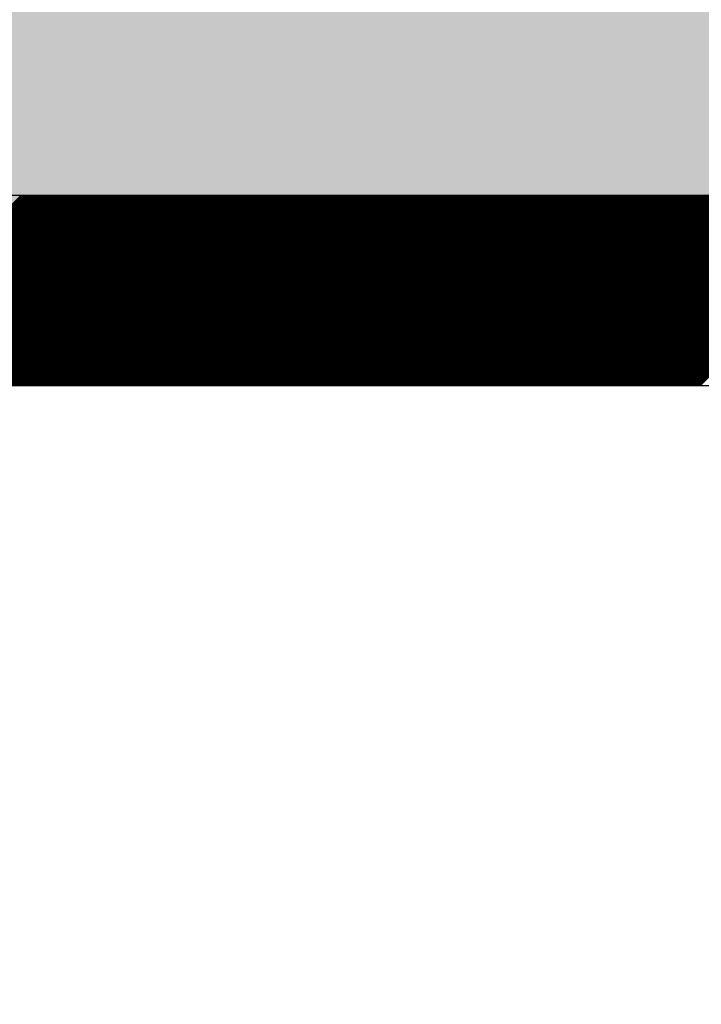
# Model space of a CAD drawing. Extents: x 3940905 to 4145695, y 925352 to 1109797.
# Tile 276 of 656: x 3980155 to 3980245, y 1099017 to 1099146. Entities that reach past the tile are written whole.
import ezdxf

# ---------------------------------------------------------------- set-up
doc = ezdxf.new("R2010")
doc.units = 0
doc.header["$LTSCALE"] = 750
doc.header["$MEASUREMENT"] = 0
doc.layers.get('0').update_dxf_attribs({"linetype": 'CONTINUOUS', "lineweight": 0})
doc.layers.add('CKD Equipments', color=252, linetype='CONTINUOUS', lineweight=0)
doc.layers.add('COLUMN', color=1, linetype='CONTINUOUS', lineweight=9)

# ---------------------------------------------------------------- blocks, each defined once
blk = doc.blocks.new('COLUMN')
at = {"layer": 'COLUMN'}
h = blk.add_hatch(color=1, dxfattribs=at)
h.dxf.hatch_style = 1
h.paths.add_polyline_path([(2683498.96, 965771.06), (2684447.96, 965771.06), (2684447.96, 965331.06), (2683498.96, 965331.06)])
h.paths.add_polyline_path([(2684237.96, 970191.06), (2683498.96, 970191.06), (2683498.96, 969191.06), (2684237.96, 969191.06)])
h.paths.add_polyline_path([(2687442.96, 969266.06), (2687037.96, 969266.06), (2687037.96, 970031.06), (2687442.96, 970031.06)])
h.paths.add_polyline_path([(2687107.96, 972041.45), (2687643.96, 972041.45), (2687643.96, 971756.06), (2687107.96, 971756.06)])
h.paths.add_polyline_path([(2683498.96, 973491.06), (2684407.96, 973491.06), (2684407.96, 973041.06), (2683498.96, 973041.06)])
h.paths.add_polyline_path([(2683648.96, 975761.06), (2683977.96, 975761.06), (2683977.96, 975211.06), (2683648.96, 975211.06)])
h.paths.add_polyline_path([(2686977.96, 975811.06), (2687727.96, 975811.06), (2687727.96, 975476.06), (2686977.96, 975476.06)])
h.paths.add_polyline_path([(2689868.96, 975851.06), (2689027.96, 975851.06), (2689027.96, 975556.06), (2689868.96, 975556.06)])
h.paths.add_polyline_path([(2686977.96, 973346.06), (2687643.96, 973346.06), (2687643.96, 973116.06), (2686977.96, 973116.06)])
h.paths.add_polyline_path([(2683823.96, 977646.06), (2684028.96, 977646.06), (2684028.96, 977211.06), (2683823.96, 977211.06)])
h.paths.add_polyline_path([(2683823.96, 979911.06), (2684103.96, 979911.06), (2684103.96, 980241.06), (2683823.96, 980241.06)])
h.paths.add_polyline_path([(2687803.96, 979891.06), (2688003.96, 979891.06), (2688003.96, 980241.06), (2687803.96, 980241.06)])
h.paths.add_polyline_path([(2691583.96, 979836.06), (2692013.96, 979836.06), (2692013.96, 980241.06), (2691583.96, 980241.06)])
h.paths.add_polyline_path([(2691695.96, 977346.06), (2692013.96, 977346.06), (2692013.96, 976786.06), (2691695.96, 976786.06)])
h.paths.add_polyline_path([(2687442.96, 965841.06), (2686812.96, 965841.06), (2686812.96, 965401.06), (2687442.96, 965401.06)])
h.paths.add_polyline_path([(2687467.96, 963421.06), (2686702.96, 963421.06), (2686702.96, 962976.06), (2687467.96, 962976.06)])
h.paths.add_polyline_path([(2684167.96, 963191.06), (2683398.96, 963191.06), (2683398.96, 962446.06), (2684167.96, 962446.06)])
h.paths.add_polyline_path([(2684447.96, 958916.06), (2683398.96, 958916.06), (2683398.96, 959356.06), (2684447.96, 959356.06)])
h.paths.add_polyline_path([(2684447.96, 957356.06), (2683413.96, 957356.06), (2683413.96, 956916.06), (2684447.96, 956916.06)])
h.paths.add_polyline_path([(2687457.96, 957436.06), (2686707.96, 957436.06), (2686707.96, 956996.06), (2687457.96, 956996.06)])
h.paths.add_polyline_path([(2687452.96, 959516.06), (2686692.96, 959516.06), (2686692.96, 959086.06), (2687452.96, 959086.06)])
h.paths.add_polyline_path([(2683413.96, 953326.06), (2684312.96, 953326.06), (2684312.96, 953776.06), (2683413.96, 953776.06)])
h.paths.add_polyline_path([(2683293.96, 952396.06), (2683767.96, 952396.06), (2683767.96, 951976.06), (2683293.96, 951976.06)])
h.paths.add_polyline_path([(2682463.96, 977841.06), (2681833.96, 977841.06), (2681833.96, 977051.06), (2682463.96, 977051.06)])
at = {"color": 2}
blk.add_lwpolyline([(2682463.96, 977841.06), (2681833.96, 977841.06), (2681833.96, 977051.06), (2682463.96, 977051.06)], close=True, dxfattribs=at)
at = {"layer": 'COLUMN', "color": 1}
blk.add_lwpolyline([(2682463.96, 977841.06), (2681833.96, 977841.06), (2681833.96, 977051.06), (2682463.96, 977051.06)], close=True, dxfattribs=at)

msp = doc.modelspace()

# ---------------------------------------------------------------- linework, layer by layer
at = {"layer": 'CKD Equipments', "lineweight": -2, "ltscale": 0.2}
for p, q in [((3980462.62, 1099123.33), (3979797.62, 1099123.33)), ((3980462.62, 1099123.33), (3979797.62, 1099123.33)), ((3980437.62, 1099098.33), (3979822.62, 1099098.33))]:
    msp.add_line(p, q, dxfattribs=at)
at = {"layer": 'CKD Equipments', "color": 43, "linetype": 'Continuous', "lineweight": -2, "ltscale": 0.2}
for p, q in [((3980130.62, 1099098.33), (3980155.62, 1099123.33)), ((3980130.79, 1099098.33), (3980155.79, 1099123.33)), ((3980130.97, 1099098.33), (3980155.97, 1099123.33)), ((3980131.15, 1099098.33), (3980156.15, 1099123.33)), ((3980131.32, 1099098.33), (3980156.32, 1099123.33)), ((3980131.5, 1099098.33), (3980156.5, 1099123.33)), ((3980131.68, 1099098.33), (3980156.68, 1099123.33)), ((3980131.85, 1099098.33), (3980156.85, 1099123.33)), ((3980132.03, 1099098.33), (3980157.03, 1099123.33)), ((3980132.21, 1099098.33), (3980157.21, 1099123.33)), ((3980132.38, 1099098.33), (3980157.38, 1099123.33)), ((3980132.56, 1099098.33), (3980157.56, 1099123.33)), ((3980132.74, 1099098.33), (3980157.74, 1099123.33)), ((3980132.91, 1099098.33), (3980157.91, 1099123.33)), ((3980133.09, 1099098.33), (3980158.09, 1099123.33)), ((3980133.27, 1099098.33), (3980158.27, 1099123.33)), ((3980133.44, 1099098.33), (3980158.44, 1099123.33)), ((3980133.62, 1099098.33), (3980158.62, 1099123.33)), ((3980133.8, 1099098.33), (3980158.8, 1099123.33)), ((3980133.98, 1099098.33), (3980158.98, 1099123.33)), ((3980134.15, 1099098.33), (3980159.15, 1099123.33)), ((3980134.33, 1099098.33), (3980159.33, 1099123.33)), ((3980134.51, 1099098.33), (3980159.51, 1099123.33)), ((3980134.68, 1099098.33), (3980159.68, 1099123.33)), ((3980134.86, 1099098.33), (3980159.86, 1099123.33)), ((3980135.04, 1099098.33), (3980160.04, 1099123.33)), ((3980135.21, 1099098.33), (3980160.21, 1099123.33)), ((3980135.39, 1099098.33), (3980160.39, 1099123.33)), ((3980135.57, 1099098.33), (3980160.57, 1099123.33)), ((3980135.74, 1099098.33), (3980160.74, 1099123.33)), ((3980135.92, 1099098.33), (3980160.92, 1099123.33)), ((3980136.1, 1099098.33), (3980161.1, 1099123.33)), ((3980136.27, 1099098.33), (3980161.27, 1099123.33)), ((3980136.45, 1099098.33), (3980161.45, 1099123.33)), ((3980136.63, 1099098.33), (3980161.63, 1099123.33)), ((3980136.8, 1099098.33), (3980161.8, 1099123.33)), ((3980136.98, 1099098.33), (3980161.98, 1099123.33)), ((3980137.16, 1099098.33), (3980162.16, 1099123.33)), ((3980137.33, 1099098.33), (3980162.33, 1099123.33)), ((3980137.51, 1099098.33), (3980162.51, 1099123.33)), ((3980137.69, 1099098.33), (3980162.69, 1099123.33)), ((3980137.86, 1099098.33), (3980162.86, 1099123.33)), ((3980138.04, 1099098.33), (3980163.04, 1099123.33)), ((3980138.22, 1099098.33), (3980163.22, 1099123.33)), ((3980138.39, 1099098.33), (3980163.39, 1099123.33)), ((3980138.57, 1099098.33), (3980163.57, 1099123.33)), ((3980138.75, 1099098.33), (3980163.75, 1099123.33)), ((3980138.92, 1099098.33), (3980163.92, 1099123.33)), ((3980139.1, 1099098.33), (3980164.1, 1099123.33)), ((3980139.28, 1099098.33), (3980164.28, 1099123.33)), ((3980139.46, 1099098.33), (3980164.46, 1099123.33)), ((3980139.63, 1099098.33), (3980164.63, 1099123.33)), ((3980139.81, 1099098.33), (3980164.81, 1099123.33)), ((3980139.99, 1099098.33), (3980164.99, 1099123.33)), ((3980140.16, 1099098.33), (3980165.16, 1099123.33)), ((3980140.34, 1099098.33), (3980165.34, 1099123.33)), ((3980140.52, 1099098.33), (3980165.52, 1099123.33)), ((3980140.69, 1099098.33), (3980165.69, 1099123.33)), ((3980140.87, 1099098.33), (3980165.87, 1099123.33)), ((3980141.05, 1099098.33), (3980166.05, 1099123.33)), ((3980141.22, 1099098.33), (3980166.22, 1099123.33)), ((3980141.4, 1099098.33), (3980166.4, 1099123.33)), ((3980141.58, 1099098.33), (3980166.58, 1099123.33)), ((3980141.75, 1099098.33), (3980166.75, 1099123.33)), ((3980141.93, 1099098.33), (3980166.93, 1099123.33)), ((3980142.11, 1099098.33), (3980167.11, 1099123.33)), ((3980142.28, 1099098.33), (3980167.28, 1099123.33)), ((3980142.46, 1099098.33), (3980167.46, 1099123.33)), ((3980142.64, 1099098.33), (3980167.64, 1099123.33)), ((3980142.81, 1099098.33), (3980167.81, 1099123.33)), ((3980142.99, 1099098.33), (3980167.99, 1099123.33)), ((3980143.17, 1099098.33), (3980168.17, 1099123.33)), ((3980143.34, 1099098.33), (3980168.34, 1099123.33)), ((3980143.52, 1099098.33), (3980168.52, 1099123.33)), ((3980143.7, 1099098.33), (3980168.7, 1099123.33)), ((3980143.87, 1099098.33), (3980168.87, 1099123.33)), ((3980144.05, 1099098.33), (3980169.05, 1099123.33)), ((3980144.23, 1099098.33), (3980169.23, 1099123.33)), ((3980144.4, 1099098.33), (3980169.4, 1099123.33)), ((3980144.58, 1099098.33), (3980169.58, 1099123.33)), ((3980144.76, 1099098.33), (3980169.76, 1099123.33)), ((3980144.94, 1099098.33), (3980169.94, 1099123.33)), ((3980145.11, 1099098.33), (3980170.11, 1099123.33)), ((3980145.29, 1099098.33), (3980170.29, 1099123.33)), ((3980145.47, 1099098.33), (3980170.47, 1099123.33)), ((3980145.64, 1099098.33), (3980170.64, 1099123.33)), ((3980145.82, 1099098.33), (3980170.82, 1099123.33)), ((3980146, 1099098.33), (3980171, 1099123.33)), ((3980146.17, 1099098.33), (3980171.17, 1099123.33)), ((3980146.35, 1099098.33), (3980171.35, 1099123.33)), ((3980146.53, 1099098.33), (3980171.53, 1099123.33)), ((3980146.7, 1099098.33), (3980171.7, 1099123.33)), ((3980146.88, 1099098.33), (3980171.88, 1099123.33)), ((3980147.06, 1099098.33), (3980172.06, 1099123.33)), ((3980147.23, 1099098.33), (3980172.23, 1099123.33)), ((3980147.41, 1099098.33), (3980172.41, 1099123.33)), ((3980147.59, 1099098.33), (3980172.59, 1099123.33)), ((3980147.76, 1099098.33), (3980172.76, 1099123.33)), ((3980147.94, 1099098.33), (3980172.94, 1099123.33)), ((3980148.12, 1099098.33), (3980173.12, 1099123.33)), ((3980148.29, 1099098.33), (3980173.29, 1099123.33)), ((3980148.47, 1099098.33), (3980173.47, 1099123.33)), ((3980148.65, 1099098.33), (3980173.65, 1099123.33)), ((3980148.82, 1099098.33), (3980173.82, 1099123.33)), ((3980149, 1099098.33), (3980174, 1099123.33)), ((3980149.18, 1099098.33), (3980174.18, 1099123.33)), ((3980149.35, 1099098.33), (3980174.35, 1099123.33)), ((3980149.53, 1099098.33), (3980174.53, 1099123.33)), ((3980149.71, 1099098.33), (3980174.71, 1099123.33)), ((3980149.89, 1099098.33), (3980174.89, 1099123.33)), ((3980150.06, 1099098.33), (3980175.06, 1099123.33)), ((3980150.24, 1099098.33), (3980175.24, 1099123.33)), ((3980150.42, 1099098.33), (3980175.42, 1099123.33)), ((3980150.59, 1099098.33), (3980175.59, 1099123.33)), ((3980150.77, 1099098.33), (3980175.77, 1099123.33)), ((3980150.95, 1099098.33), (3980175.95, 1099123.33)), ((3980151.12, 1099098.33), (3980176.12, 1099123.33)), ((3980151.3, 1099098.33), (3980176.3, 1099123.33)), ((3980151.48, 1099098.33), (3980176.48, 1099123.33)), ((3980151.65, 1099098.33), (3980176.65, 1099123.33)), ((3980151.83, 1099098.33), (3980176.83, 1099123.33)), ((3980152.01, 1099098.33), (3980177.01, 1099123.33)), ((3980152.18, 1099098.33), (3980177.18, 1099123.33)), ((3980152.36, 1099098.33), (3980177.36, 1099123.33)), ((3980152.54, 1099098.33), (3980177.54, 1099123.33)), ((3980152.71, 1099098.33), (3980177.71, 1099123.33)), ((3980152.89, 1099098.33), (3980177.89, 1099123.33)), ((3980153.07, 1099098.33), (3980178.07, 1099123.33)), ((3980153.24, 1099098.33), (3980178.24, 1099123.33)), ((3980153.42, 1099098.33), (3980178.42, 1099123.33)), ((3980153.6, 1099098.33), (3980178.6, 1099123.33)), ((3980153.77, 1099098.33), (3980178.77, 1099123.33)), ((3980153.95, 1099098.33), (3980178.95, 1099123.33)), ((3980154.13, 1099098.33), (3980179.13, 1099123.33)), ((3980154.3, 1099098.33), (3980179.3, 1099123.33)), ((3980154.48, 1099098.33), (3980179.48, 1099123.33)), ((3980154.66, 1099098.33), (3980179.66, 1099123.33)), ((3980154.83, 1099098.33), (3980179.83, 1099123.33)), ((3980155.01, 1099098.33), (3980180.01, 1099123.33)), ((3980155.19, 1099098.33), (3980180.19, 1099123.33)), ((3980155.37, 1099098.33), (3980180.37, 1099123.33)), ((3980155.54, 1099098.33), (3980180.54, 1099123.33)), ((3980155.72, 1099098.33), (3980180.72, 1099123.33)), ((3980155.9, 1099098.33), (3980180.9, 1099123.33)), ((3980156.07, 1099098.33), (3980181.07, 1099123.33)), ((3980156.25, 1099098.33), (3980181.25, 1099123.33)), ((3980156.43, 1099098.33), (3980181.43, 1099123.33)), ((3980156.6, 1099098.33), (3980181.6, 1099123.33)), ((3980156.78, 1099098.33), (3980181.78, 1099123.33)), ((3980156.96, 1099098.33), (3980181.96, 1099123.33)), ((3980157.13, 1099098.33), (3980182.13, 1099123.33)), ((3980157.31, 1099098.33), (3980182.31, 1099123.33)), ((3980157.49, 1099098.33), (3980182.49, 1099123.33)), ((3980157.66, 1099098.33), (3980182.66, 1099123.33)), ((3980157.84, 1099098.33), (3980182.84, 1099123.33)), ((3980158.02, 1099098.33), (3980183.02, 1099123.33)), ((3980158.19, 1099098.33), (3980183.19, 1099123.33)), ((3980158.37, 1099098.33), (3980183.37, 1099123.33)), ((3980158.55, 1099098.33), (3980183.55, 1099123.33)), ((3980158.72, 1099098.33), (3980183.72, 1099123.33)), ((3980158.9, 1099098.33), (3980183.9, 1099123.33)), ((3980159.08, 1099098.33), (3980184.08, 1099123.33)), ((3980159.25, 1099098.33), (3980184.25, 1099123.33)), ((3980159.43, 1099098.33), (3980184.43, 1099123.33)), ((3980159.61, 1099098.33), (3980184.61, 1099123.33)), ((3980159.78, 1099098.33), (3980184.78, 1099123.33)), ((3980159.96, 1099098.33), (3980184.96, 1099123.33)), ((3980160.14, 1099098.33), (3980185.14, 1099123.33)), ((3980160.31, 1099098.33), (3980185.31, 1099123.33)), ((3980160.49, 1099098.33), (3980185.49, 1099123.33)), ((3980160.67, 1099098.33), (3980185.67, 1099123.33)), ((3980160.85, 1099098.33), (3980185.85, 1099123.33)), ((3980161.02, 1099098.33), (3980186.02, 1099123.33)), ((3980161.2, 1099098.33), (3980186.2, 1099123.33)), ((3980161.38, 1099098.33), (3980186.38, 1099123.33)), ((3980161.55, 1099098.33), (3980186.55, 1099123.33)), ((3980161.73, 1099098.33), (3980186.73, 1099123.33)), ((3980161.91, 1099098.33), (3980186.91, 1099123.33)), ((3980162.08, 1099098.33), (3980187.08, 1099123.33)), ((3980162.26, 1099098.33), (3980187.26, 1099123.33)), ((3980162.44, 1099098.33), (3980187.44, 1099123.33)), ((3980162.61, 1099098.33), (3980187.61, 1099123.33)), ((3980162.79, 1099098.33), (3980187.79, 1099123.33)), ((3980162.97, 1099098.33), (3980187.97, 1099123.33)), ((3980163.14, 1099098.33), (3980188.14, 1099123.33)), ((3980163.32, 1099098.33), (3980188.32, 1099123.33)), ((3980163.5, 1099098.33), (3980188.5, 1099123.33)), ((3980163.67, 1099098.33), (3980188.67, 1099123.33)), ((3980163.85, 1099098.33), (3980188.85, 1099123.33)), ((3980164.03, 1099098.33), (3980189.03, 1099123.33)), ((3980164.2, 1099098.33), (3980189.2, 1099123.33)), ((3980164.38, 1099098.33), (3980189.38, 1099123.33)), ((3980164.56, 1099098.33), (3980189.56, 1099123.33)), ((3980164.73, 1099098.33), (3980189.73, 1099123.33)), ((3980164.91, 1099098.33), (3980189.91, 1099123.33)), ((3980165.09, 1099098.33), (3980190.09, 1099123.33)), ((3980165.26, 1099098.33), (3980190.26, 1099123.33)), ((3980165.44, 1099098.33), (3980190.44, 1099123.33)), ((3980165.62, 1099098.33), (3980190.62, 1099123.33)), ((3980165.79, 1099098.33), (3980190.79, 1099123.33)), ((3980165.97, 1099098.33), (3980190.97, 1099123.33)), ((3980166.15, 1099098.33), (3980191.15, 1099123.33)), ((3980166.33, 1099098.33), (3980191.33, 1099123.33)), ((3980166.5, 1099098.33), (3980191.5, 1099123.33)), ((3980166.68, 1099098.33), (3980191.68, 1099123.33)), ((3980166.86, 1099098.33), (3980191.86, 1099123.33)), ((3980167.03, 1099098.33), (3980192.03, 1099123.33)), ((3980167.21, 1099098.33), (3980192.21, 1099123.33)), ((3980167.39, 1099098.33), (3980192.39, 1099123.33)), ((3980167.56, 1099098.33), (3980192.56, 1099123.33)), ((3980167.74, 1099098.33), (3980192.74, 1099123.33)), ((3980167.92, 1099098.33), (3980192.92, 1099123.33)), ((3980168.09, 1099098.33), (3980193.09, 1099123.33)), ((3980168.27, 1099098.33), (3980193.27, 1099123.33)), ((3980168.45, 1099098.33), (3980193.45, 1099123.33)), ((3980168.62, 1099098.33), (3980193.62, 1099123.33)), ((3980168.8, 1099098.33), (3980193.8, 1099123.33)), ((3980168.98, 1099098.33), (3980193.98, 1099123.33)), ((3980169.15, 1099098.33), (3980194.15, 1099123.33)), ((3980169.33, 1099098.33), (3980194.33, 1099123.33)), ((3980169.51, 1099098.33), (3980194.51, 1099123.33)), ((3980169.68, 1099098.33), (3980194.68, 1099123.33)), ((3980169.86, 1099098.33), (3980194.86, 1099123.33)), ((3980170.04, 1099098.33), (3980195.04, 1099123.33)), ((3980170.21, 1099098.33), (3980195.21, 1099123.33)), ((3980170.39, 1099098.33), (3980195.39, 1099123.33)), ((3980170.57, 1099098.33), (3980195.57, 1099123.33)), ((3980170.74, 1099098.33), (3980195.74, 1099123.33)), ((3980170.92, 1099098.33), (3980195.92, 1099123.33)), ((3980171.1, 1099098.33), (3980196.1, 1099123.33)), ((3980171.28, 1099098.33), (3980196.28, 1099123.33)), ((3980171.45, 1099098.33), (3980196.45, 1099123.33)), ((3980171.63, 1099098.33), (3980196.63, 1099123.33)), ((3980171.81, 1099098.33), (3980196.81, 1099123.33)), ((3980171.98, 1099098.33), (3980196.98, 1099123.33)), ((3980172.16, 1099098.33), (3980197.16, 1099123.33)), ((3980172.34, 1099098.33), (3980197.34, 1099123.33)), ((3980172.51, 1099098.33), (3980197.51, 1099123.33)), ((3980172.69, 1099098.33), (3980197.69, 1099123.33)), ((3980172.87, 1099098.33), (3980197.87, 1099123.33)), ((3980173.04, 1099098.33), (3980198.04, 1099123.33)), ((3980173.22, 1099098.33), (3980198.22, 1099123.33)), ((3980173.4, 1099098.33), (3980198.4, 1099123.33)), ((3980173.57, 1099098.33), (3980198.57, 1099123.33)), ((3980173.75, 1099098.33), (3980198.75, 1099123.33)), ((3980173.93, 1099098.33), (3980198.93, 1099123.33)), ((3980174.1, 1099098.33), (3980199.1, 1099123.33)), ((3980174.28, 1099098.33), (3980199.28, 1099123.33)), ((3980174.46, 1099098.33), (3980199.46, 1099123.33)), ((3980174.63, 1099098.33), (3980199.63, 1099123.33)), ((3980174.81, 1099098.33), (3980199.81, 1099123.33)), ((3980174.99, 1099098.33), (3980199.99, 1099123.33)), ((3980175.16, 1099098.33), (3980200.16, 1099123.33)), ((3980175.34, 1099098.33), (3980200.34, 1099123.33)), ((3980175.52, 1099098.33), (3980200.52, 1099123.33)), ((3980175.69, 1099098.33), (3980200.69, 1099123.33)), ((3980175.87, 1099098.33), (3980200.87, 1099123.33)), ((3980176.05, 1099098.33), (3980201.05, 1099123.33)), ((3980176.22, 1099098.33), (3980201.22, 1099123.33)), ((3980176.4, 1099098.33), (3980201.4, 1099123.33)), ((3980176.58, 1099098.33), (3980201.58, 1099123.33)), ((3980176.76, 1099098.33), (3980201.76, 1099123.33)), ((3980176.93, 1099098.33), (3980201.93, 1099123.33)), ((3980177.11, 1099098.33), (3980202.11, 1099123.33)), ((3980177.29, 1099098.33), (3980202.29, 1099123.33)), ((3980177.46, 1099098.33), (3980202.46, 1099123.33)), ((3980177.64, 1099098.33), (3980202.64, 1099123.33)), ((3980177.82, 1099098.33), (3980202.82, 1099123.33)), ((3980177.99, 1099098.33), (3980202.99, 1099123.33)), ((3980178.17, 1099098.33), (3980203.17, 1099123.33)), ((3980178.35, 1099098.33), (3980203.35, 1099123.33)), ((3980178.52, 1099098.33), (3980203.52, 1099123.33)), ((3980178.7, 1099098.33), (3980203.7, 1099123.33)), ((3980178.88, 1099098.33), (3980203.88, 1099123.33)), ((3980179.05, 1099098.33), (3980204.05, 1099123.33)), ((3980179.23, 1099098.33), (3980204.23, 1099123.33)), ((3980179.41, 1099098.33), (3980204.41, 1099123.33)), ((3980179.58, 1099098.33), (3980204.58, 1099123.33)), ((3980179.76, 1099098.33), (3980204.76, 1099123.33)), ((3980179.94, 1099098.33), (3980204.94, 1099123.33)), ((3980180.11, 1099098.33), (3980205.11, 1099123.33)), ((3980180.29, 1099098.33), (3980205.29, 1099123.33)), ((3980180.47, 1099098.33), (3980205.47, 1099123.33)), ((3980180.64, 1099098.33), (3980205.64, 1099123.33)), ((3980180.82, 1099098.33), (3980205.82, 1099123.33)), ((3980181, 1099098.33), (3980206, 1099123.33)), ((3980181.17, 1099098.33), (3980206.17, 1099123.33)), ((3980181.35, 1099098.33), (3980206.35, 1099123.33)), ((3980181.53, 1099098.33), (3980206.53, 1099123.33)), ((3980181.7, 1099098.33), (3980206.7, 1099123.33)), ((3980181.88, 1099098.33), (3980206.88, 1099123.33)), ((3980182.06, 1099098.33), (3980207.06, 1099123.33)), ((3980182.24, 1099098.33), (3980207.24, 1099123.33)), ((3980182.41, 1099098.33), (3980207.41, 1099123.33)), ((3980182.59, 1099098.33), (3980207.59, 1099123.33)), ((3980182.77, 1099098.33), (3980207.77, 1099123.33)), ((3980182.94, 1099098.33), (3980207.94, 1099123.33)), ((3980183.12, 1099098.33), (3980208.12, 1099123.33)), ((3980183.3, 1099098.33), (3980208.3, 1099123.33)), ((3980183.47, 1099098.33), (3980208.47, 1099123.33)), ((3980183.65, 1099098.33), (3980208.65, 1099123.33)), ((3980183.83, 1099098.33), (3980208.83, 1099123.33)), ((3980184, 1099098.33), (3980209, 1099123.33)), ((3980184.18, 1099098.33), (3980209.18, 1099123.33)), ((3980184.36, 1099098.33), (3980209.36, 1099123.33)), ((3980184.53, 1099098.33), (3980209.53, 1099123.33)), ((3980184.71, 1099098.33), (3980209.71, 1099123.33)), ((3980184.89, 1099098.33), (3980209.89, 1099123.33)), ((3980185.06, 1099098.33), (3980210.06, 1099123.33)), ((3980185.24, 1099098.33), (3980210.24, 1099123.33)), ((3980185.42, 1099098.33), (3980210.42, 1099123.33)), ((3980185.59, 1099098.33), (3980210.59, 1099123.33)), ((3980185.77, 1099098.33), (3980210.77, 1099123.33)), ((3980185.95, 1099098.33), (3980210.95, 1099123.33)), ((3980186.12, 1099098.33), (3980211.12, 1099123.33)), ((3980186.3, 1099098.33), (3980211.3, 1099123.33)), ((3980186.48, 1099098.33), (3980211.48, 1099123.33)), ((3980186.65, 1099098.33), (3980211.65, 1099123.33)), ((3980186.83, 1099098.33), (3980211.83, 1099123.33)), ((3980187.01, 1099098.33), (3980212.01, 1099123.33)), ((3980187.18, 1099098.33), (3980212.18, 1099123.33)), ((3980187.36, 1099098.33), (3980212.36, 1099123.33)), ((3980187.54, 1099098.33), (3980212.54, 1099123.33)), ((3980187.72, 1099098.33), (3980212.72, 1099123.33)), ((3980187.89, 1099098.33), (3980212.89, 1099123.33)), ((3980188.07, 1099098.33), (3980213.07, 1099123.33)), ((3980188.25, 1099098.33), (3980213.25, 1099123.33)), ((3980188.42, 1099098.33), (3980213.42, 1099123.33)), ((3980188.6, 1099098.33), (3980213.6, 1099123.33)), ((3980188.78, 1099098.33), (3980213.78, 1099123.33)), ((3980188.95, 1099098.33), (3980213.95, 1099123.33)), ((3980189.13, 1099098.33), (3980214.13, 1099123.33)), ((3980189.31, 1099098.33), (3980214.31, 1099123.33)), ((3980189.48, 1099098.33), (3980214.48, 1099123.33)), ((3980189.66, 1099098.33), (3980214.66, 1099123.33)), ((3980189.84, 1099098.33), (3980214.84, 1099123.33)), ((3980190.01, 1099098.33), (3980215.01, 1099123.33)), ((3980190.19, 1099098.33), (3980215.19, 1099123.33)), ((3980190.37, 1099098.33), (3980215.37, 1099123.33)), ((3980190.54, 1099098.33), (3980215.54, 1099123.33)), ((3980190.72, 1099098.33), (3980215.72, 1099123.33)), ((3980190.9, 1099098.33), (3980215.9, 1099123.33)), ((3980191.07, 1099098.33), (3980216.07, 1099123.33)), ((3980191.25, 1099098.33), (3980216.25, 1099123.33)), ((3980191.43, 1099098.33), (3980216.43, 1099123.33)), ((3980191.6, 1099098.33), (3980216.6, 1099123.33)), ((3980191.78, 1099098.33), (3980216.78, 1099123.33)), ((3980191.96, 1099098.33), (3980216.96, 1099123.33)), ((3980192.13, 1099098.33), (3980217.13, 1099123.33)), ((3980192.31, 1099098.33), (3980217.31, 1099123.33)), ((3980192.49, 1099098.33), (3980217.49, 1099123.33)), ((3980192.67, 1099098.33), (3980217.67, 1099123.33)), ((3980192.84, 1099098.33), (3980217.84, 1099123.33)), ((3980193.02, 1099098.33), (3980218.02, 1099123.33)), ((3980193.2, 1099098.33), (3980218.2, 1099123.33)), ((3980193.37, 1099098.33), (3980218.37, 1099123.33)), ((3980193.55, 1099098.33), (3980218.55, 1099123.33)), ((3980193.73, 1099098.33), (3980218.73, 1099123.33)), ((3980193.9, 1099098.33), (3980218.9, 1099123.33)), ((3980194.08, 1099098.33), (3980219.08, 1099123.33)), ((3980194.26, 1099098.33), (3980219.26, 1099123.33)), ((3980194.43, 1099098.33), (3980219.43, 1099123.33)), ((3980194.61, 1099098.33), (3980219.61, 1099123.33)), ((3980194.79, 1099098.33), (3980219.79, 1099123.33)), ((3980194.96, 1099098.33), (3980219.96, 1099123.33)), ((3980195.14, 1099098.33), (3980220.14, 1099123.33)), ((3980195.32, 1099098.33), (3980220.32, 1099123.33)), ((3980195.49, 1099098.33), (3980220.49, 1099123.33)), ((3980195.67, 1099098.33), (3980220.67, 1099123.33)), ((3980195.85, 1099098.33), (3980220.85, 1099123.33)), ((3980196.02, 1099098.33), (3980221.02, 1099123.33)), ((3980196.2, 1099098.33), (3980221.2, 1099123.33)), ((3980196.38, 1099098.33), (3980221.38, 1099123.33)), ((3980196.55, 1099098.33), (3980221.55, 1099123.33)), ((3980196.73, 1099098.33), (3980221.73, 1099123.33)), ((3980196.91, 1099098.33), (3980221.91, 1099123.33)), ((3980197.08, 1099098.33), (3980222.08, 1099123.33)), ((3980197.26, 1099098.33), (3980222.26, 1099123.33)), ((3980197.44, 1099098.33), (3980222.44, 1099123.33)), ((3980197.61, 1099098.33), (3980222.61, 1099123.33)), ((3980197.79, 1099098.33), (3980222.79, 1099123.33)), ((3980197.97, 1099098.33), (3980222.97, 1099123.33)), ((3980198.15, 1099098.33), (3980223.15, 1099123.33)), ((3980198.32, 1099098.33), (3980223.32, 1099123.33)), ((3980198.5, 1099098.33), (3980223.5, 1099123.33)), ((3980198.68, 1099098.33), (3980223.68, 1099123.33)), ((3980198.85, 1099098.33), (3980223.85, 1099123.33)), ((3980199.03, 1099098.33), (3980224.03, 1099123.33)), ((3980199.21, 1099098.33), (3980224.21, 1099123.33)), ((3980199.38, 1099098.33), (3980224.38, 1099123.33)), ((3980199.56, 1099098.33), (3980224.56, 1099123.33)), ((3980199.74, 1099098.33), (3980224.74, 1099123.33)), ((3980199.91, 1099098.33), (3980224.91, 1099123.33)), ((3980200.09, 1099098.33), (3980225.09, 1099123.33)), ((3980200.27, 1099098.33), (3980225.27, 1099123.33)), ((3980200.44, 1099098.33), (3980225.44, 1099123.33)), ((3980200.62, 1099098.33), (3980225.62, 1099123.33)), ((3980200.8, 1099098.33), (3980225.8, 1099123.33)), ((3980200.97, 1099098.33), (3980225.97, 1099123.33)), ((3980201.15, 1099098.33), (3980226.15, 1099123.33)), ((3980201.33, 1099098.33), (3980226.33, 1099123.33)), ((3980201.5, 1099098.33), (3980226.5, 1099123.33)), ((3980201.68, 1099098.33), (3980226.68, 1099123.33)), ((3980201.86, 1099098.33), (3980226.86, 1099123.33)), ((3980202.03, 1099098.33), (3980227.03, 1099123.33)), ((3980202.21, 1099098.33), (3980227.21, 1099123.33)), ((3980202.39, 1099098.33), (3980227.39, 1099123.33)), ((3980202.56, 1099098.33), (3980227.56, 1099123.33)), ((3980202.74, 1099098.33), (3980227.74, 1099123.33)), ((3980202.92, 1099098.33), (3980227.92, 1099123.33)), ((3980203.09, 1099098.33), (3980228.09, 1099123.33)), ((3980203.27, 1099098.33), (3980228.27, 1099123.33)), ((3980203.45, 1099098.33), (3980228.45, 1099123.33)), ((3980203.63, 1099098.33), (3980228.63, 1099123.33)), ((3980203.8, 1099098.33), (3980228.8, 1099123.33)), ((3980203.98, 1099098.33), (3980228.98, 1099123.33)), ((3980204.16, 1099098.33), (3980229.16, 1099123.33)), ((3980204.33, 1099098.33), (3980229.33, 1099123.33)), ((3980204.51, 1099098.33), (3980229.51, 1099123.33)), ((3980204.69, 1099098.33), (3980229.69, 1099123.33)), ((3980204.86, 1099098.33), (3980229.86, 1099123.33)), ((3980205.04, 1099098.33), (3980230.04, 1099123.33)), ((3980205.22, 1099098.33), (3980230.22, 1099123.33)), ((3980205.39, 1099098.33), (3980230.39, 1099123.33)), ((3980205.57, 1099098.33), (3980230.57, 1099123.33)), ((3980205.75, 1099098.33), (3980230.75, 1099123.33)), ((3980205.92, 1099098.33), (3980230.92, 1099123.33)), ((3980206.1, 1099098.33), (3980231.1, 1099123.33)), ((3980206.28, 1099098.33), (3980231.28, 1099123.33)), ((3980206.45, 1099098.33), (3980231.45, 1099123.33)), ((3980206.63, 1099098.33), (3980231.63, 1099123.33)), ((3980206.81, 1099098.33), (3980231.81, 1099123.33)), ((3980206.98, 1099098.33), (3980231.98, 1099123.33)), ((3980207.16, 1099098.33), (3980232.16, 1099123.33)), ((3980207.34, 1099098.33), (3980232.34, 1099123.33)), ((3980207.51, 1099098.33), (3980232.51, 1099123.33)), ((3980207.69, 1099098.33), (3980232.69, 1099123.33)), ((3980207.87, 1099098.33), (3980232.87, 1099123.33)), ((3980208.04, 1099098.33), (3980233.04, 1099123.33)), ((3980208.22, 1099098.33), (3980233.22, 1099123.33)), ((3980208.4, 1099098.33), (3980233.4, 1099123.33)), ((3980208.57, 1099098.33), (3980233.57, 1099123.33)), ((3980208.75, 1099098.33), (3980233.75, 1099123.33)), ((3980208.93, 1099098.33), (3980233.93, 1099123.33)), ((3980209.11, 1099098.33), (3980234.11, 1099123.33)), ((3980209.28, 1099098.33), (3980234.28, 1099123.33)), ((3980209.46, 1099098.33), (3980234.46, 1099123.33)), ((3980209.64, 1099098.33), (3980234.64, 1099123.33)), ((3980209.81, 1099098.33), (3980234.81, 1099123.33)), ((3980209.99, 1099098.33), (3980234.99, 1099123.33)), ((3980210.17, 1099098.33), (3980235.17, 1099123.33)), ((3980210.34, 1099098.33), (3980235.34, 1099123.33)), ((3980210.52, 1099098.33), (3980235.52, 1099123.33)), ((3980210.7, 1099098.33), (3980235.7, 1099123.33)), ((3980210.87, 1099098.33), (3980235.87, 1099123.33)), ((3980211.05, 1099098.33), (3980236.05, 1099123.33)), ((3980211.23, 1099098.33), (3980236.23, 1099123.33)), ((3980211.4, 1099098.33), (3980236.4, 1099123.33)), ((3980211.58, 1099098.33), (3980236.58, 1099123.33)), ((3980211.76, 1099098.33), (3980236.76, 1099123.33)), ((3980211.93, 1099098.33), (3980236.93, 1099123.33)), ((3980212.11, 1099098.33), (3980237.11, 1099123.33)), ((3980212.29, 1099098.33), (3980237.29, 1099123.33)), ((3980212.46, 1099098.33), (3980237.46, 1099123.33)), ((3980212.64, 1099098.33), (3980237.64, 1099123.33)), ((3980212.82, 1099098.33), (3980237.82, 1099123.33)), ((3980212.99, 1099098.33), (3980237.99, 1099123.33)), ((3980213.17, 1099098.33), (3980238.17, 1099123.33)), ((3980213.35, 1099098.33), (3980238.35, 1099123.33)), ((3980213.52, 1099098.33), (3980238.52, 1099123.33)), ((3980213.7, 1099098.33), (3980238.7, 1099123.33)), ((3980213.88, 1099098.33), (3980238.88, 1099123.33)), ((3980214.05, 1099098.33), (3980239.05, 1099123.33)), ((3980214.23, 1099098.33), (3980239.23, 1099123.33)), ((3980214.41, 1099098.33), (3980239.41, 1099123.33)), ((3980214.59, 1099098.33), (3980239.59, 1099123.33)), ((3980214.76, 1099098.33), (3980239.76, 1099123.33)), ((3980214.94, 1099098.33), (3980239.94, 1099123.33)), ((3980215.12, 1099098.33), (3980240.12, 1099123.33)), ((3980215.29, 1099098.33), (3980240.29, 1099123.33)), ((3980215.47, 1099098.33), (3980240.47, 1099123.33)), ((3980215.65, 1099098.33), (3980240.65, 1099123.33)), ((3980215.82, 1099098.33), (3980240.82, 1099123.33)), ((3980216, 1099098.33), (3980241, 1099123.33)), ((3980216.18, 1099098.33), (3980241.18, 1099123.33)), ((3980216.35, 1099098.33), (3980241.35, 1099123.33)), ((3980216.53, 1099098.33), (3980241.53, 1099123.33)), ((3980216.71, 1099098.33), (3980241.71, 1099123.33)), ((3980216.88, 1099098.33), (3980241.88, 1099123.33)), ((3980217.06, 1099098.33), (3980242.06, 1099123.33)), ((3980217.24, 1099098.33), (3980242.24, 1099123.33)), ((3980217.41, 1099098.33), (3980242.41, 1099123.33)), ((3980217.59, 1099098.33), (3980242.59, 1099123.33)), ((3980217.77, 1099098.33), (3980242.77, 1099123.33)), ((3980217.94, 1099098.33), (3980242.94, 1099123.33)), ((3980218.12, 1099098.33), (3980243.12, 1099123.33)), ((3980218.3, 1099098.33), (3980243.3, 1099123.33)), ((3980218.47, 1099098.33), (3980243.47, 1099123.33)), ((3980218.65, 1099098.33), (3980243.65, 1099123.33)), ((3980218.83, 1099098.33), (3980243.83, 1099123.33)), ((3980219, 1099098.33), (3980244, 1099123.33)), ((3980219.18, 1099098.33), (3980244.18, 1099123.33)), ((3980219.36, 1099098.33), (3980244.36, 1099123.33)), ((3980219.54, 1099098.33), (3980244.54, 1099123.33)), ((3980219.71, 1099098.33), (3980244.71, 1099123.33)), ((3980219.89, 1099098.33), (3980244.89, 1099123.33)), ((3980220.07, 1099098.33), (3980245.07, 1099123.33)), ((3980220.24, 1099098.33), (3980245.24, 1099123.33)), ((3980220.42, 1099098.33), (3980245.42, 1099123.33)), ((3980220.6, 1099098.33), (3980245.6, 1099123.33)), ((3980220.77, 1099098.33), (3980245.77, 1099123.33)), ((3980220.95, 1099098.33), (3980245.95, 1099123.33)), ((3980221.13, 1099098.33), (3980246.13, 1099123.33)), ((3980221.3, 1099098.33), (3980246.3, 1099123.33)), ((3980221.48, 1099098.33), (3980246.48, 1099123.33)), ((3980221.66, 1099098.33), (3980246.66, 1099123.33)), ((3980221.83, 1099098.33), (3980246.83, 1099123.33)), ((3980222.01, 1099098.33), (3980247.01, 1099123.33)), ((3980222.19, 1099098.33), (3980247.19, 1099123.33)), ((3980222.36, 1099098.33), (3980247.36, 1099123.33)), ((3980222.54, 1099098.33), (3980247.54, 1099123.33)), ((3980222.72, 1099098.33), (3980247.72, 1099123.33)), ((3980222.89, 1099098.33), (3980247.89, 1099123.33)), ((3980223.07, 1099098.33), (3980248.07, 1099123.33)), ((3980223.25, 1099098.33), (3980248.25, 1099123.33)), ((3980223.42, 1099098.33), (3980248.42, 1099123.33)), ((3980223.6, 1099098.33), (3980248.6, 1099123.33)), ((3980223.78, 1099098.33), (3980248.78, 1099123.33)), ((3980223.95, 1099098.33), (3980248.95, 1099123.33)), ((3980224.13, 1099098.33), (3980249.13, 1099123.33)), ((3980224.31, 1099098.33), (3980249.31, 1099123.33)), ((3980224.48, 1099098.33), (3980249.48, 1099123.33)), ((3980224.66, 1099098.33), (3980249.66, 1099123.33)), ((3980224.84, 1099098.33), (3980249.84, 1099123.33)), ((3980225.02, 1099098.33), (3980250.02, 1099123.33)), ((3980225.19, 1099098.33), (3980250.19, 1099123.33)), ((3980225.37, 1099098.33), (3980250.37, 1099123.33)), ((3980225.55, 1099098.33), (3980250.55, 1099123.33)), ((3980225.72, 1099098.33), (3980250.72, 1099123.33)), ((3980225.9, 1099098.33), (3980250.9, 1099123.33)), ((3980226.08, 1099098.33), (3980251.08, 1099123.33)), ((3980226.25, 1099098.33), (3980251.25, 1099123.33)), ((3980226.43, 1099098.33), (3980251.43, 1099123.33)), ((3980226.61, 1099098.33), (3980251.61, 1099123.33)), ((3980226.78, 1099098.33), (3980251.78, 1099123.33)), ((3980226.96, 1099098.33), (3980251.96, 1099123.33)), ((3980227.14, 1099098.33), (3980252.14, 1099123.33)), ((3980227.31, 1099098.33), (3980252.31, 1099123.33)), ((3980227.49, 1099098.33), (3980252.49, 1099123.33)), ((3980227.67, 1099098.33), (3980252.67, 1099123.33)), ((3980227.84, 1099098.33), (3980252.84, 1099123.33)), ((3980228.02, 1099098.33), (3980253.02, 1099123.33)), ((3980228.2, 1099098.33), (3980253.2, 1099123.33)), ((3980228.37, 1099098.33), (3980253.37, 1099123.33)), ((3980228.55, 1099098.33), (3980253.55, 1099123.33)), ((3980228.73, 1099098.33), (3980253.73, 1099123.33)), ((3980228.9, 1099098.33), (3980253.9, 1099123.33)), ((3980229.08, 1099098.33), (3980254.08, 1099123.33)), ((3980229.26, 1099098.33), (3980254.26, 1099123.33)), ((3980229.43, 1099098.33), (3980254.43, 1099123.33)), ((3980229.61, 1099098.33), (3980254.61, 1099123.33)), ((3980229.79, 1099098.33), (3980254.79, 1099123.33)), ((3980229.96, 1099098.33), (3980254.96, 1099123.33)), ((3980230.14, 1099098.33), (3980255.14, 1099123.33)), ((3980230.32, 1099098.33), (3980255.32, 1099123.33)), ((3980230.5, 1099098.33), (3980255.5, 1099123.33)), ((3980230.67, 1099098.33), (3980255.67, 1099123.33)), ((3980230.85, 1099098.33), (3980255.85, 1099123.33)), ((3980231.03, 1099098.33), (3980256.03, 1099123.33)), ((3980231.2, 1099098.33), (3980256.2, 1099123.33)), ((3980231.38, 1099098.33), (3980256.38, 1099123.33)), ((3980231.56, 1099098.33), (3980256.56, 1099123.33)), ((3980231.73, 1099098.33), (3980256.73, 1099123.33)), ((3980231.91, 1099098.33), (3980256.91, 1099123.33)), ((3980232.09, 1099098.33), (3980257.09, 1099123.33)), ((3980232.26, 1099098.33), (3980257.26, 1099123.33)), ((3980232.44, 1099098.33), (3980257.44, 1099123.33)), ((3980232.62, 1099098.33), (3980257.62, 1099123.33)), ((3980232.79, 1099098.33), (3980257.79, 1099123.33)), ((3980232.97, 1099098.33), (3980257.97, 1099123.33)), ((3980233.15, 1099098.33), (3980258.15, 1099123.33)), ((3980233.32, 1099098.33), (3980258.32, 1099123.33)), ((3980233.5, 1099098.33), (3980258.5, 1099123.33)), ((3980233.68, 1099098.33), (3980258.68, 1099123.33)), ((3980233.85, 1099098.33), (3980258.85, 1099123.33)), ((3980234.03, 1099098.33), (3980259.03, 1099123.33)), ((3980234.21, 1099098.33), (3980259.21, 1099123.33)), ((3980234.38, 1099098.33), (3980259.38, 1099123.33)), ((3980234.56, 1099098.33), (3980259.56, 1099123.33)), ((3980234.74, 1099098.33), (3980259.74, 1099123.33)), ((3980234.91, 1099098.33), (3980259.91, 1099123.33)), ((3980235.09, 1099098.33), (3980260.09, 1099123.33)), ((3980235.27, 1099098.33), (3980260.27, 1099123.33)), ((3980235.44, 1099098.33), (3980260.44, 1099123.33)), ((3980235.62, 1099098.33), (3980260.62, 1099123.33)), ((3980235.8, 1099098.33), (3980260.8, 1099123.33)), ((3980235.98, 1099098.33), (3980260.98, 1099123.33)), ((3980236.15, 1099098.33), (3980261.15, 1099123.33)), ((3980236.33, 1099098.33), (3980261.33, 1099123.33)), ((3980236.51, 1099098.33), (3980261.51, 1099123.33)), ((3980236.68, 1099098.33), (3980261.68, 1099123.33)), ((3980236.86, 1099098.33), (3980261.86, 1099123.33)), ((3980237.04, 1099098.33), (3980262.04, 1099123.33)), ((3980237.21, 1099098.33), (3980262.21, 1099123.33)), ((3980237.39, 1099098.33), (3980262.39, 1099123.33)), ((3980237.57, 1099098.33), (3980262.57, 1099123.33)), ((3980237.74, 1099098.33), (3980262.74, 1099123.33)), ((3980237.92, 1099098.33), (3980262.92, 1099123.33)), ((3980238.1, 1099098.33), (3980263.1, 1099123.33)), ((3980238.27, 1099098.33), (3980263.27, 1099123.33)), ((3980238.45, 1099098.33), (3980263.45, 1099123.33)), ((3980238.63, 1099098.33), (3980263.63, 1099123.33)), ((3980238.8, 1099098.33), (3980263.8, 1099123.33)), ((3980238.98, 1099098.33), (3980263.98, 1099123.33)), ((3980239.16, 1099098.33), (3980264.16, 1099123.33)), ((3980239.33, 1099098.33), (3980264.33, 1099123.33)), ((3980239.51, 1099098.33), (3980264.51, 1099123.33)), ((3980239.69, 1099098.33), (3980264.69, 1099123.33)), ((3980239.86, 1099098.33), (3980264.86, 1099123.33)), ((3980240.04, 1099098.33), (3980265.04, 1099123.33)), ((3980240.22, 1099098.33), (3980265.22, 1099123.33)), ((3980240.39, 1099098.33), (3980265.39, 1099123.33)), ((3980240.57, 1099098.33), (3980265.57, 1099123.33)), ((3980240.75, 1099098.33), (3980265.75, 1099123.33)), ((3980240.93, 1099098.33), (3980265.93, 1099123.33)), ((3980241.1, 1099098.33), (3980266.1, 1099123.33)), ((3980241.28, 1099098.33), (3980266.28, 1099123.33)), ((3980241.46, 1099098.33), (3980266.46, 1099123.33)), ((3980241.63, 1099098.33), (3980266.63, 1099123.33)), ((3980241.81, 1099098.33), (3980266.81, 1099123.33)), ((3980241.99, 1099098.33), (3980266.99, 1099123.33)), ((3980242.16, 1099098.33), (3980267.16, 1099123.33)), ((3980242.34, 1099098.33), (3980267.34, 1099123.33)), ((3980242.52, 1099098.33), (3980267.52, 1099123.33)), ((3980242.69, 1099098.33), (3980267.69, 1099123.33)), ((3980242.87, 1099098.33), (3980267.87, 1099123.33)), ((3980243.05, 1099098.33), (3980268.05, 1099123.33)), ((3980243.22, 1099098.33), (3980268.22, 1099123.33)), ((3980243.4, 1099098.33), (3980268.4, 1099123.33)), ((3980243.58, 1099098.33), (3980268.58, 1099123.33)), ((3980243.75, 1099098.33), (3980268.75, 1099123.33)), ((3980243.93, 1099098.33), (3980268.93, 1099123.33)), ((3980244.11, 1099098.33), (3980269.11, 1099123.33)), ((3980244.28, 1099098.33), (3980269.28, 1099123.33)), ((3980244.46, 1099098.33), (3980269.46, 1099123.33)), ((3980244.64, 1099098.33), (3980269.64, 1099123.33)), ((3980244.81, 1099098.33), (3980269.81, 1099123.33))]:
    msp.add_line(p, q, dxfattribs=at)

# ---------------------------------------------------------------- block references
at = {"layer": 'COLUMN'}
msp.add_blockref('COLUMN', (1297980.23, 122067.9), dxfattribs=at)

doc.saveas('drawing.dxf')
